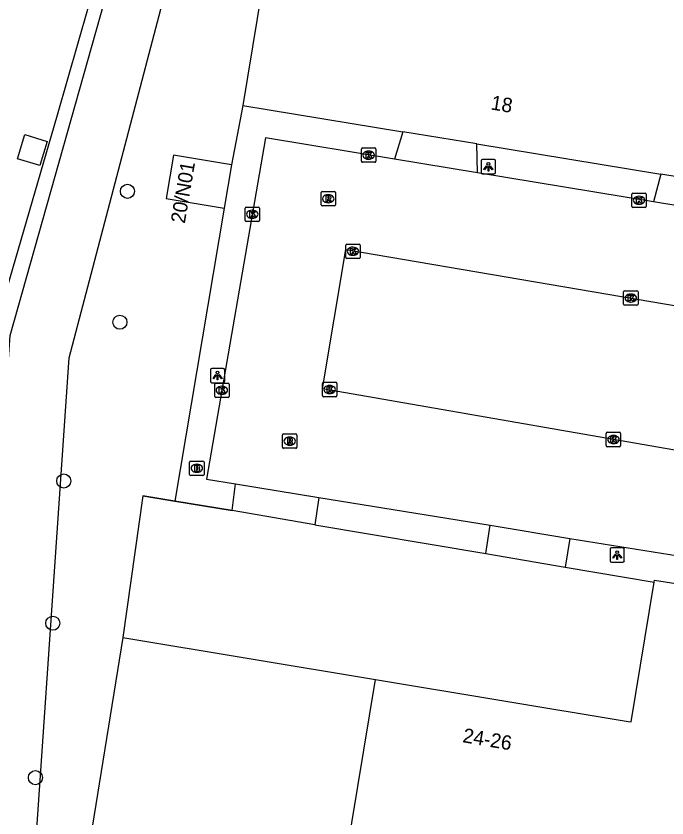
# Model space of a CAD drawing. Extents: x 163686 to 164493, y 382719 to 383870.
# Drawn here: x 164329.2 to 164374.5, y 383403.8 to 383459.6 of the extents above; entities that cross this region are included whole.
import ezdxf

# ---------------------------------------------------------------- set-up
doc = ezdxf.new("R2010")
doc.units = 0
for name, color, linetype in [('IMGEO_Boom', 7, 'Continuous'), ('IMGEO_Brandkraan', 7, 'Continuous'), ('IMGEO_Groenvoorziening', 7, 'Continuous'), ('IMGEO_Kolk', 7, 'Continuous'), ('IMGEO_Lichtpunt', 7, 'Continuous'), ('IMGEO_Muur', 7, 'Continuous'), ('IMGEO_Pand', 7, 'Continuous'), ('IMGEO_Pand_nummerreeks', 7, 'Continuous'), ('IMGEO_Rijbaan_lokaal_open', 7, 'Continuous'), ('IMGEO_Rioolput', 7, 'Continuous'), ('IMGEO_Voetpad_open', 7, 'Continuous')]:
    doc.layers.add(name, color=color, linetype=linetype)

msp = doc.modelspace()

# ---------------------------------------------------------------- linework, layer by layer
at = {"layer": 'IMGEO_Boom'}
for centre in [(164336.988, 383447.393), (164336.466, 383438.288), (164332.563, 383427.244), (164331.798, 383417.352), (164330.587, 383406.61)]:
    msp.add_circle(centre, 0.489, dxfattribs=at)
at = {"layer": 'IMGEO_Brandkraan'}
for p, q in [((164341.315, 383427.705), (164341.315, 383428.557)), ((164341.39, 383428.631), (164342.242, 383428.631)), ((164341.803, 383428.411), (164341.828, 383428.411)), ((164342.316, 383428.557), (164342.316, 383427.705)), ((164341.826, 383427.851), (164341.801, 383427.851)), ((164342.242, 383427.631), (164341.39, 383427.631))]:
    msp.add_line(p, q, dxfattribs=at)
for points in [[(164341.315, 383427.705), (164341.315, 383428.557)], [(164341.39, 383428.631), (164342.242, 383428.631)], [(164341.663, 383428.331), (164341.663, 383427.931), (164341.876, 383427.931)], [(164341.894, 383428.331), (164341.663, 383428.331)], [(164342.316, 383428.557), (164342.316, 383427.705)], [(164341.842, 383428.25), (164341.788, 383428.25), (164341.788, 383428.174)], [(164341.788, 383428.174), (164341.841, 383428.174)], [(164341.85, 383428.098), (164341.788, 383428.098), (164341.788, 383428.017)], [(164341.788, 383428.017), (164341.85, 383428.017)], [(164342.242, 383427.631), (164341.39, 383427.631)]]:
    msp.add_lwpolyline(points, dxfattribs=at)
for centre, radius, start, end in [((164341.392, 383428.555), 0.0765, 91.552, 178.448), ((164341.392, 383428.555), 0.0765, 91.552, 178.448), ((164341.898, 383428.186), 0.145, 59.4692, 91.5367), ((164341.923, 383428.233), 0.0922, 285.5137, 58.1501), ((164342.24, 383428.555), 0.0765, 1.552, 88.448), ((164342.24, 383428.555), 0.0765, 1.552, 88.448), ((164341.843, 383428.212), 0.0379, 267.8285, 90.9355), ((164341.851, 383428.057), 0.0404, 269.8759, 90.5077), ((164341.882, 383428.182), 0.251, 268.6676, 293.5347), ((164341.928, 383428.041), 0.105, 301.3115, 78.989), ((164341.392, 383427.707), 0.0765, 181.552, 268.448), ((164341.392, 383427.707), 0.0765, 181.552, 268.448), ((164342.24, 383427.707), 0.0765, 271.552, 358.448), ((164342.24, 383427.707), 0.0765, 271.552, 358.448)]:
    msp.add_arc(centre, radius, start, end, dxfattribs=at)
for centre, major_axis, ratio, start_param, end_param in [((164341.802, 383428.131), (-0.387, 0.002), 0.722429, 4.712389, 7.853982), ((164341.827, 383428.131), (-0.39, 0.002), 0.717154, 1.570796, 4.712389)]:
    msp.add_ellipse(centre, major_axis=major_axis, ratio=ratio, start_param=start_param, end_param=end_param, dxfattribs=at)
at = {"layer": 'IMGEO_Groenvoorziening'}
for points in [[(164332.258, 383389.127), (164329.761, 383389.54), (164332.945, 383435.801), (164340.038, 383462.831), (164347.766, 383490.27), (164351.207, 383498.56)], [(164340.276, 383425.839), (164338.051, 383426.206), (164336.674, 383416.357)]]:
    msp.add_lwpolyline(points, dxfattribs=at)
at = {"layer": 'IMGEO_Kolk'}
for p, q in [((164353.267, 383449.483), (164353.267, 383450.335)), ((164353.342, 383450.409), (164354.194, 383450.409)), ((164353.755, 383450.189), (164353.78, 383450.189)), ((164354.268, 383450.335), (164354.268, 383449.483)), ((164353.778, 383449.629), (164353.753, 383449.629)), ((164354.194, 383449.409), (164353.342, 383449.409)), ((164372.149, 383447.272), (164373.001, 383447.272)), ((164372.074, 383446.346), (164372.074, 383447.198)), ((164372.562, 383447.052), (164372.587, 383447.052)), ((164373.075, 383447.198), (164373.075, 383446.346)), ((164345.172, 383445.373), (164345.172, 383446.225)), ((164345.247, 383446.299), (164346.099, 383446.299)), ((164346.173, 383446.225), (164346.173, 383445.373)), ((164373.001, 383446.272), (164372.149, 383446.272)), ((164372.585, 383446.492), (164372.56, 383446.492)), ((164345.66, 383446.079), (164345.685, 383446.079)), ((164346.099, 383445.299), (164345.247, 383445.299)), ((164345.683, 383445.519), (164345.658, 383445.519)), ((164352.174, 383442.8), (164352.174, 383443.652)), ((164352.249, 383443.726), (164353.101, 383443.726)), ((164352.662, 383443.506), (164352.687, 383443.506)), ((164353.175, 383443.652), (164353.175, 383442.8)), ((164352.685, 383442.946), (164352.66, 383442.946)), ((164353.101, 383442.726), (164352.249, 383442.726)), ((164371.503, 383439.541), (164371.503, 383440.393)), ((164371.578, 383440.467), (164372.43, 383440.467)), ((164371.991, 383440.247), (164372.016, 383440.247)), ((164372.504, 383440.393), (164372.504, 383439.541)), ((164372.43, 383439.467), (164371.578, 383439.467)), ((164372.014, 383439.687), (164371.989, 383439.687)), ((164343.057, 383433.13), (164343.057, 383433.982)), ((164343.132, 383434.056), (164343.984, 383434.056)), ((164344.058, 383433.982), (164344.058, 383433.13)), ((164350.554, 383433.181), (164350.554, 383434.033)), ((164350.629, 383434.107), (164351.481, 383434.107)), ((164351.042, 383433.887), (164351.067, 383433.887)), ((164351.555, 383434.033), (164351.555, 383433.181)), ((164343.545, 383433.836), (164343.57, 383433.836)), ((164351.065, 383433.327), (164351.04, 383433.327)), ((164343.984, 383433.056), (164343.132, 383433.056)), ((164343.568, 383433.276), (164343.543, 383433.276)), ((164351.481, 383433.107), (164350.629, 383433.107)), ((164370.293, 383429.703), (164370.293, 383430.555)), ((164370.368, 383430.629), (164371.22, 383430.629)), ((164371.294, 383430.555), (164371.294, 383429.703)), ((164370.781, 383430.409), (164370.806, 383430.409)), ((164371.22, 383429.629), (164370.368, 383429.629)), ((164370.804, 383429.849), (164370.779, 383429.849))]:
    msp.add_line(p, q, dxfattribs=at)
for points in [[(164353.267, 383449.483), (164353.267, 383450.335)], [(164353.342, 383450.409), (164354.194, 383450.409)], [(164353.588, 383450.109), (164353.711, 383450.109), (164353.711, 383449.958), (164353.841, 383450.109), (164354.005, 383450.109), (164353.859, 383449.958), (164354.012, 383449.709), (164353.86, 383449.709), (164353.775, 383449.873), (164353.711, 383449.806), (164353.711, 383449.709), (164353.588, 383449.709), (164353.588, 383450.109)], [(164354.268, 383450.335), (164354.268, 383449.483)], [(164354.194, 383449.409), (164353.342, 383449.409)], [(164372.149, 383447.272), (164373.001, 383447.272)], [(164372.074, 383446.346), (164372.074, 383447.198)], [(164372.395, 383446.972), (164372.518, 383446.972), (164372.518, 383446.821), (164372.648, 383446.972), (164372.812, 383446.972), (164372.666, 383446.821), (164372.819, 383446.572), (164372.667, 383446.572), (164372.582, 383446.736), (164372.518, 383446.669), (164372.518, 383446.572), (164372.395, 383446.572), (164372.395, 383446.972)], [(164373.075, 383447.198), (164373.075, 383446.346)], [(164345.172, 383445.373), (164345.172, 383446.225)], [(164345.247, 383446.299), (164346.099, 383446.299)], [(164346.173, 383446.225), (164346.173, 383445.373)], [(164373.001, 383446.272), (164372.149, 383446.272)], [(164345.493, 383445.999), (164345.616, 383445.999), (164345.616, 383445.848), (164345.746, 383445.999), (164345.91, 383445.999), (164345.764, 383445.848), (164345.917, 383445.599), (164345.765, 383445.599), (164345.68, 383445.763), (164345.616, 383445.696), (164345.616, 383445.599), (164345.493, 383445.599), (164345.493, 383445.999)], [(164346.099, 383445.299), (164345.247, 383445.299)], [(164352.174, 383442.8), (164352.174, 383443.652)], [(164352.249, 383443.726), (164353.101, 383443.726)], [(164352.495, 383443.426), (164352.618, 383443.426), (164352.618, 383443.275), (164352.748, 383443.426), (164352.912, 383443.426), (164352.766, 383443.275), (164352.919, 383443.026), (164352.767, 383443.026), (164352.682, 383443.19), (164352.618, 383443.123), (164352.618, 383443.026), (164352.495, 383443.026), (164352.495, 383443.426)], [(164353.175, 383443.652), (164353.175, 383442.8)], [(164353.101, 383442.726), (164352.249, 383442.726)], [(164371.503, 383439.541), (164371.503, 383440.393)], [(164371.578, 383440.467), (164372.43, 383440.467)], [(164371.824, 383440.167), (164371.947, 383440.167), (164371.947, 383440.016), (164372.077, 383440.167), (164372.241, 383440.167), (164372.095, 383440.016), (164372.248, 383439.767), (164372.096, 383439.767), (164372.011, 383439.931), (164371.947, 383439.864), (164371.947, 383439.767), (164371.824, 383439.767), (164371.824, 383440.167)], [(164372.504, 383440.393), (164372.504, 383439.541)], [(164372.43, 383439.467), (164371.578, 383439.467)], [(164343.057, 383433.13), (164343.057, 383433.982)], [(164343.132, 383434.056), (164343.984, 383434.056)], [(164344.058, 383433.982), (164344.058, 383433.13)], [(164350.554, 383433.181), (164350.554, 383434.033)], [(164350.629, 383434.107), (164351.481, 383434.107)], [(164351.555, 383434.033), (164351.555, 383433.181)], [(164343.378, 383433.756), (164343.501, 383433.756), (164343.501, 383433.605), (164343.631, 383433.756), (164343.795, 383433.756), (164343.649, 383433.605), (164343.802, 383433.356), (164343.65, 383433.356), (164343.565, 383433.52), (164343.501, 383433.453), (164343.501, 383433.356), (164343.378, 383433.356), (164343.378, 383433.756)], [(164350.875, 383433.807), (164350.998, 383433.807), (164350.998, 383433.656), (164351.128, 383433.807), (164351.292, 383433.807), (164351.146, 383433.656), (164351.299, 383433.407), (164351.147, 383433.407), (164351.062, 383433.571), (164350.998, 383433.504), (164350.998, 383433.407), (164350.875, 383433.407), (164350.875, 383433.807)], [(164343.984, 383433.056), (164343.132, 383433.056)], [(164351.481, 383433.107), (164350.629, 383433.107)], [(164370.293, 383429.703), (164370.293, 383430.555)], [(164370.368, 383430.629), (164371.22, 383430.629)], [(164371.294, 383430.555), (164371.294, 383429.703)], [(164370.614, 383430.329), (164370.737, 383430.329), (164370.737, 383430.178), (164370.867, 383430.329), (164371.031, 383430.329), (164370.885, 383430.178), (164371.038, 383429.929), (164370.886, 383429.929), (164370.801, 383430.093), (164370.737, 383430.026), (164370.737, 383429.929), (164370.614, 383429.929), (164370.614, 383430.329)], [(164371.22, 383429.629), (164370.368, 383429.629)]]:
    msp.add_lwpolyline(points, dxfattribs=at)
for centre, start, end in [((164353.344, 383450.333), 91.552, 178.448), ((164353.344, 383450.333), 91.552, 178.448), ((164354.192, 383450.333), 1.552, 88.448), ((164354.192, 383450.333), 1.552, 88.448), ((164353.344, 383449.485), 181.552, 268.448), ((164353.344, 383449.485), 181.552, 268.448), ((164354.192, 383449.485), 271.552, 358.448), ((164354.192, 383449.485), 271.552, 358.448), ((164372.151, 383447.196), 91.552, 178.448), ((164372.151, 383447.196), 91.552, 178.448), ((164372.999, 383447.196), 1.552, 88.448), ((164372.999, 383447.196), 1.552, 88.448), ((164345.249, 383446.223), 91.552, 178.448), ((164345.249, 383446.223), 91.552, 178.448), ((164346.097, 383446.223), 1.552, 88.448), ((164346.097, 383446.223), 1.552, 88.448), ((164372.151, 383446.348), 181.552, 268.448), ((164372.151, 383446.348), 181.552, 268.448), ((164372.999, 383446.348), 271.552, 358.448), ((164372.999, 383446.348), 271.552, 358.448), ((164345.249, 383445.375), 181.552, 268.448), ((164345.249, 383445.375), 181.552, 268.448), ((164346.097, 383445.375), 271.552, 358.448), ((164346.097, 383445.375), 271.552, 358.448), ((164352.251, 383443.65), 91.552, 178.448), ((164352.251, 383443.65), 91.552, 178.448), ((164353.099, 383443.65), 1.552, 88.448), ((164353.099, 383443.65), 1.552, 88.448), ((164352.251, 383442.802), 181.552, 268.448), ((164352.251, 383442.802), 181.552, 268.448), ((164353.099, 383442.802), 271.552, 358.448), ((164353.099, 383442.802), 271.552, 358.448), ((164371.58, 383440.391), 91.552, 178.448), ((164371.58, 383440.391), 91.552, 178.448), ((164372.428, 383440.391), 1.552, 88.448), ((164372.428, 383440.391), 1.552, 88.448), ((164371.58, 383439.543), 181.552, 268.448), ((164371.58, 383439.543), 181.552, 268.448), ((164372.428, 383439.543), 271.552, 358.448), ((164372.428, 383439.543), 271.552, 358.448), ((164343.134, 383433.98), 91.552, 178.448), ((164343.134, 383433.98), 91.552, 178.448), ((164343.982, 383433.98), 1.552, 88.448), ((164343.982, 383433.98), 1.552, 88.448), ((164350.631, 383434.031), 91.552, 178.448), ((164350.631, 383434.031), 91.552, 178.448), ((164351.479, 383434.031), 1.552, 88.448), ((164351.479, 383434.031), 1.552, 88.448), ((164343.134, 383433.132), 181.552, 268.448), ((164343.134, 383433.132), 181.552, 268.448), ((164343.982, 383433.132), 271.552, 358.448), ((164343.982, 383433.132), 271.552, 358.448), ((164350.631, 383433.183), 181.552, 268.448), ((164350.631, 383433.183), 181.552, 268.448), ((164351.479, 383433.183), 271.552, 358.448), ((164351.479, 383433.183), 271.552, 358.448), ((164370.37, 383430.553), 91.552, 178.448), ((164370.37, 383430.553), 91.552, 178.448), ((164371.218, 383430.553), 1.552, 88.448), ((164371.218, 383430.553), 1.552, 88.448), ((164370.37, 383429.705), 181.552, 268.448), ((164370.37, 383429.705), 181.552, 268.448), ((164371.218, 383429.705), 271.552, 358.448), ((164371.218, 383429.705), 271.552, 358.448)]:
    msp.add_arc(centre, 0.0765, start, end, dxfattribs=at)
for centre, major_axis, ratio, start_param, end_param in [((164353.754, 383449.909), (-0.387, 0.002), 0.722429, 4.712389, 7.853982), ((164353.779, 383449.909), (-0.39, 0.002), 0.717154, 1.570796, 4.712389), ((164372.561, 383446.772), (-0.387, 0.002), 0.722429, 4.712389, 7.853982), ((164372.586, 383446.772), (-0.39, 0.002), 0.717154, 1.570796, 4.712389), ((164345.659, 383445.799), (-0.387, 0.002), 0.722429, 4.712389, 7.853982), ((164345.684, 383445.799), (-0.39, 0.002), 0.717154, 1.570796, 4.712389), ((164352.661, 383443.226), (-0.387, 0.002), 0.722429, 4.712389, 7.853982), ((164352.686, 383443.226), (-0.39, 0.002), 0.717154, 1.570796, 4.712389), ((164371.99, 383439.967), (-0.387, 0.002), 0.722429, 4.712389, 7.853982), ((164372.015, 383439.967), (-0.39, 0.002), 0.717154, 1.570796, 4.712389), ((164351.041, 383433.607), (-0.387, 0.002), 0.722429, 4.712389, 7.853982), ((164351.066, 383433.607), (-0.39, 0.002), 0.717154, 1.570796, 4.712389), ((164343.544, 383433.556), (-0.387, 0.002), 0.722429, 4.712389, 7.853982), ((164343.569, 383433.556), (-0.39, 0.002), 0.717154, 1.570796, 4.712389), ((164370.78, 383430.129), (-0.387, 0.002), 0.722429, 4.712389, 7.853982), ((164370.805, 383430.129), (-0.39, 0.002), 0.717154, 1.570796, 4.712389)]:
    msp.add_ellipse(centre, major_axis=major_axis, ratio=ratio, start_param=start_param, end_param=end_param, dxfattribs=at)
at = {"layer": 'IMGEO_Lichtpunt'}
for p, q in [((164361.595, 383449.51), (164361.595, 383448.703)), ((164361.595, 383449.51), (164361.595, 383448.703)), ((164362.497, 383449.605), (164361.689, 383449.605)), ((164362.497, 383449.605), (164361.689, 383449.605)), ((164362.591, 383448.703), (164362.591, 383449.51)), ((164362.591, 383448.703), (164362.591, 383449.51)), ((164361.689, 383448.609), (164362.497, 383448.609)), ((164361.689, 383448.609), (164362.497, 383448.609)), ((164342.756, 383434.983), (164342.756, 383434.176)), ((164342.756, 383434.983), (164342.756, 383434.176)), ((164343.658, 383435.078), (164342.85, 383435.078)), ((164343.658, 383435.078), (164342.85, 383435.078)), ((164343.752, 383434.176), (164343.752, 383434.983)), ((164343.752, 383434.176), (164343.752, 383434.983)), ((164342.85, 383434.082), (164343.658, 383434.082)), ((164342.85, 383434.082), (164343.658, 383434.082)), ((164370.555, 383422.497), (164370.555, 383421.69)), ((164370.555, 383422.497), (164370.555, 383421.69)), ((164371.457, 383422.592), (164370.649, 383422.592)), ((164371.457, 383422.592), (164370.649, 383422.592)), ((164371.551, 383421.69), (164371.551, 383422.497)), ((164371.551, 383421.69), (164371.551, 383422.497)), ((164370.649, 383421.596), (164371.457, 383421.596)), ((164370.649, 383421.596), (164371.457, 383421.596))]:
    msp.add_line(p, q, dxfattribs=at)
for points in [[(164361.969, 383449.174), (164362.008, 383449.146), (164361.82, 383448.884), (164361.782, 383448.911), (164361.969, 383449.174)], [(164362.071, 383449.126), (164362.118, 383449.126), (164362.118, 383448.804), (164362.071, 383448.804), (164362.071, 383449.126)], [(164362.181, 383449.146), (164362.219, 383449.173), (164362.406, 383448.911), (164362.367, 383448.883), (164362.181, 383449.146)], [(164343.13, 383434.647), (164343.169, 383434.619), (164342.981, 383434.357), (164342.943, 383434.384), (164343.13, 383434.647)], [(164343.232, 383434.599), (164343.279, 383434.599), (164343.279, 383434.277), (164343.232, 383434.277), (164343.232, 383434.599)], [(164343.342, 383434.619), (164343.38, 383434.646), (164343.567, 383434.384), (164343.528, 383434.356), (164343.342, 383434.619)], [(164370.929, 383422.161), (164370.968, 383422.133), (164370.78, 383421.871), (164370.742, 383421.898), (164370.929, 383422.161)], [(164371.141, 383422.133), (164371.179, 383422.16), (164371.366, 383421.898), (164371.327, 383421.87), (164371.141, 383422.133)], [(164371.031, 383422.113), (164371.078, 383422.113), (164371.078, 383421.791), (164371.031, 383421.791), (164371.031, 383422.113)]]:
    msp.add_lwpolyline(points, dxfattribs=at)
for centre in [(164362.094, 383449.308), (164343.255, 383434.781), (164371.054, 383422.295)]:
    msp.add_circle(centre, 0.0994, dxfattribs=at)
for centre, start, end in [((164361.689, 383449.51), 90, 180), ((164361.689, 383449.51), 90, 180), ((164362.497, 383449.51), 0, 90), ((164362.497, 383449.51), 0, 90), ((164361.689, 383448.703), 180, 270), ((164361.689, 383448.703), 180, 270), ((164362.497, 383448.703), 270, 0), ((164362.497, 383448.703), 270, 360), ((164342.85, 383434.983), 90, 180), ((164342.85, 383434.983), 90, 180), ((164343.658, 383434.983), 0, 90), ((164343.658, 383434.983), 0, 90), ((164342.85, 383434.176), 180, 270), ((164342.85, 383434.176), 180, 270), ((164343.658, 383434.176), 270, 0), ((164343.658, 383434.176), 270, 360), ((164370.649, 383422.497), 90, 180), ((164370.649, 383422.497), 90, 180), ((164371.457, 383422.497), 0, 90), ((164371.457, 383422.497), 0, 90), ((164370.649, 383421.69), 180, 270), ((164370.649, 383421.69), 180, 270), ((164371.457, 383421.69), 270, 0), ((164371.457, 383421.69), 270, 360)]:
    msp.add_arc(centre, 0.0946, start, end, dxfattribs=at)
at = {"layer": 'IMGEO_Muur'}
for points in [[(164338.051, 383426.206), (164340.276, 383425.839)], [(164340.276, 383425.839), (164344.268, 383425.181)]]:
    msp.add_lwpolyline(points, dxfattribs=at)
at = {"layer": 'IMGEO_Pand'}
for points in [[(164351.999, 383495.737), (164345.024, 383453.367)], [(164345.024, 383453.367), (164356.144, 383451.536)], [(164329.844, 383451.336), (164331.41, 383450.866), (164330.905, 383449.183), (164329.339, 383449.653), (164329.844, 383451.336)], [(164361.285, 383450.69), (164356.144, 383451.536)], [(164361.285, 383450.69), (164374.084, 383448.583)], [(164344.227, 383449.238), (164340.198, 383449.914), (164339.692, 383446.897), (164343.721, 383446.222)], [(164344.227, 383449.238), (164343.721, 383446.222)], [(164379.06, 383447.764), (164374.084, 383448.583)], [(164354.238, 383413.442), (164371.82, 383410.523), (164372.015, 383410.491), (164373.628, 383420.211)], [(164373.628, 383420.211), (164373.652, 383420.356), (164375.579, 383420.036)], [(164336.674, 383416.357), (164332.258, 383389.127)], [(164336.674, 383416.357), (164354.238, 383413.442)], [(164350.624, 383390.601), (164350.355, 383390.645), (164351.66, 383398.57), (164351.785, 383398.549), (164354.238, 383413.442)]]:
    msp.add_lwpolyline(points, dxfattribs=at)
at = {"layer": 'IMGEO_Rijbaan_lokaal_open'}
for points in [[(164355.558, 383449.629), (164346.592, 383451.105), (164342.491, 383427.374), (164344.507, 383427.045)], [(164361.334, 383448.678), (164355.558, 383449.629)], [(164373.589, 383446.661), (164361.334, 383448.678)], [(164379.074, 383445.758), (164373.589, 383446.661)], [(164391.071, 383426.621), (164389.973, 383426.79), (164350.553, 383433.664), (164352.191, 383443.334), (164391.629, 383436.63), (164392.754, 383436.492), (164391.071, 383426.621)], [(164344.507, 383427.045), (164350.301, 383426.102)], [(164350.301, 383426.102), (164362.221, 383424.161)], [(164362.221, 383424.161), (164367.769, 383423.255)], [(164367.769, 383423.255), (164375.877, 383421.939)]]:
    msp.add_lwpolyline(points, dxfattribs=at)
at = {"layer": 'IMGEO_Rioolput'}
for p, q in [((164350.457, 383446.452), (164350.457, 383447.304)), ((164350.532, 383447.378), (164351.384, 383447.378)), ((164351.458, 383447.304), (164351.458, 383446.452)), ((164350.945, 383447.158), (164350.97, 383447.158)), ((164351.384, 383446.378), (164350.532, 383446.378)), ((164350.968, 383446.598), (164350.943, 383446.598)), ((164347.852, 383430.516), (164348.704, 383430.516)), ((164347.777, 383429.59), (164347.777, 383430.442)), ((164348.265, 383430.296), (164348.29, 383430.296)), ((164348.778, 383430.442), (164348.778, 383429.59)), ((164348.704, 383429.516), (164347.852, 383429.516)), ((164348.288, 383429.736), (164348.263, 383429.736))]:
    msp.add_line(p, q, dxfattribs=at)
for points in [[(164350.457, 383446.452), (164350.457, 383447.304)], [(164350.532, 383447.378), (164351.384, 383447.378)], [(164351.458, 383447.304), (164351.458, 383446.452)], [(164351.046, 383447.076), (164350.794, 383447.078), (164350.794, 383446.678)], [(164350.794, 383446.678), (164350.918, 383446.678), (164350.918, 383446.84), (164350.929, 383446.84)], [(164350.972, 383446.997), (164350.918, 383446.997), (164350.918, 383446.916)], [(164350.918, 383446.916), (164350.97, 383446.916)], [(164350.976, 383446.811), (164351.047, 383446.678), (164351.187, 383446.678), (164351.122, 383446.804)], [(164351.384, 383446.378), (164350.532, 383446.378)], [(164347.852, 383430.516), (164348.704, 383430.516)], [(164347.777, 383429.59), (164347.777, 383430.442)], [(164348.366, 383430.214), (164348.114, 383430.216), (164348.114, 383429.816)], [(164348.114, 383429.816), (164348.238, 383429.816), (164348.238, 383429.978), (164348.249, 383429.978)], [(164348.292, 383430.135), (164348.238, 383430.135), (164348.238, 383430.054)], [(164348.238, 383430.054), (164348.29, 383430.054)], [(164348.778, 383430.442), (164348.778, 383429.59)], [(164348.704, 383429.516), (164347.852, 383429.516)], [(164348.296, 383429.949), (164348.367, 383429.816), (164348.507, 383429.816), (164348.442, 383429.942)]]:
    msp.add_lwpolyline(points, dxfattribs=at)
for centre, radius, start, end in [((164350.534, 383447.302), 0.0765, 91.552, 178.448), ((164350.534, 383447.302), 0.0765, 91.552, 178.448), ((164351.382, 383447.302), 0.0765, 1.552, 88.448), ((164351.382, 383447.302), 0.0765, 1.552, 88.448), ((164350.928, 383446.787), 0.0533, 26.0293, 88.6989), ((164350.954, 383447.105), 0.19, 274.7715, 282.9687), ((164350.978, 383446.901), 0.0964, 77.0061, 93.1865), ((164350.992, 383446.958), 0.0378, 276.6634, 79.6772), ((164351.045, 383446.966), 0.109, 350.3612, 89.416), ((164351.043, 383446.966), 0.112, 277.5842, 350.9817), ((164351.027, 383446.751), 0.108, 29.5134, 73.7905), ((164350.534, 383446.454), 0.0765, 181.552, 268.448), ((164350.534, 383446.454), 0.0765, 181.552, 268.448), ((164351.382, 383446.454), 0.0765, 271.552, 358.448), ((164351.382, 383446.454), 0.0765, 271.552, 358.448), ((164347.854, 383430.44), 0.0765, 91.552, 178.448), ((164347.854, 383430.44), 0.0765, 91.552, 178.448), ((164348.702, 383430.44), 0.0765, 1.552, 88.448), ((164348.702, 383430.44), 0.0765, 1.552, 88.448), ((164348.248, 383429.925), 0.0533, 26.0293, 88.6989), ((164348.274, 383430.243), 0.19, 274.7715, 282.9687), ((164348.298, 383430.039), 0.0964, 77.0061, 93.1865), ((164348.312, 383430.096), 0.0378, 276.6634, 79.6772), ((164348.365, 383430.104), 0.109, 350.3612, 89.416), ((164348.363, 383430.104), 0.112, 277.5842, 350.9817), ((164348.347, 383429.889), 0.108, 29.5134, 73.7905), ((164347.854, 383429.592), 0.0765, 181.552, 268.448), ((164347.854, 383429.592), 0.0765, 181.552, 268.448), ((164348.702, 383429.592), 0.0765, 271.552, 358.448), ((164348.702, 383429.592), 0.0765, 271.552, 358.448)]:
    msp.add_arc(centre, radius, start, end, dxfattribs=at)
for centre, major_axis, ratio, start_param, end_param in [((164350.944, 383446.878), (-0.387, 0.002), 0.722429, 4.712389, 7.853982), ((164350.969, 383446.878), (-0.39, 0.002), 0.717154, 1.570796, 4.712389), ((164348.264, 383430.016), (-0.387, 0.002), 0.722429, 4.712389, 7.853982), ((164348.289, 383430.016), (-0.39, 0.002), 0.717154, 1.570796, 4.712389)]:
    msp.add_ellipse(centre, major_axis=major_axis, ratio=ratio, start_param=start_param, end_param=end_param, dxfattribs=at)
at = {"layer": 'IMGEO_Voetpad_open'}
for points in [[(164347.146, 383499.264), (164344.104, 383491.762), (164338.188, 383470.615), (164328.816, 383437.351), (164326.84, 383410.117), (164326.522, 383406.076), (164325.51, 383389.302), (164324.553, 383375.896)], [(164328.218, 383439.316), (164332.127, 383452.712), (164335.006, 383462.757)], [(164345.024, 383453.367), (164344.227, 383449.238)], [(164356.144, 383451.536), (164355.558, 383449.629)], [(164361.334, 383448.678), (164361.285, 383450.69)], [(164374.084, 383448.583), (164373.589, 383446.661)], [(164343.721, 383446.222), (164340.276, 383425.839)], [(164344.268, 383425.181), (164344.507, 383427.045)], [(164350.301, 383426.102), (164350.029, 383424.206)], [(164344.268, 383425.181), (164340.276, 383425.839)], [(164350.029, 383424.206), (164344.268, 383425.181)], [(164350.029, 383424.206), (164361.921, 383422.193)], [(164361.921, 383422.193), (164362.221, 383424.161)], [(164367.769, 383423.255), (164367.437, 383421.258)], [(164361.921, 383422.193), (164367.437, 383421.258)], [(164367.437, 383421.258), (164373.628, 383420.211)]]:
    msp.add_lwpolyline(points, dxfattribs=at)

# ---------------------------------------------------------------- texts
at = {"layer": 'IMGEO_Pand_nummerreeks'}
for s, rotation, p in [('18', 350.6493, (164362.22, 383453.09)), ('20/N01', 80.3974, (164340.977, 383445.117)), ('24-26', 350.2754, (164360.26, 383409.082))]:
    msp.add_text(s, height=1, rotation=rotation, dxfattribs=at).set_placement(p)

doc.saveas('drawing.dxf')
